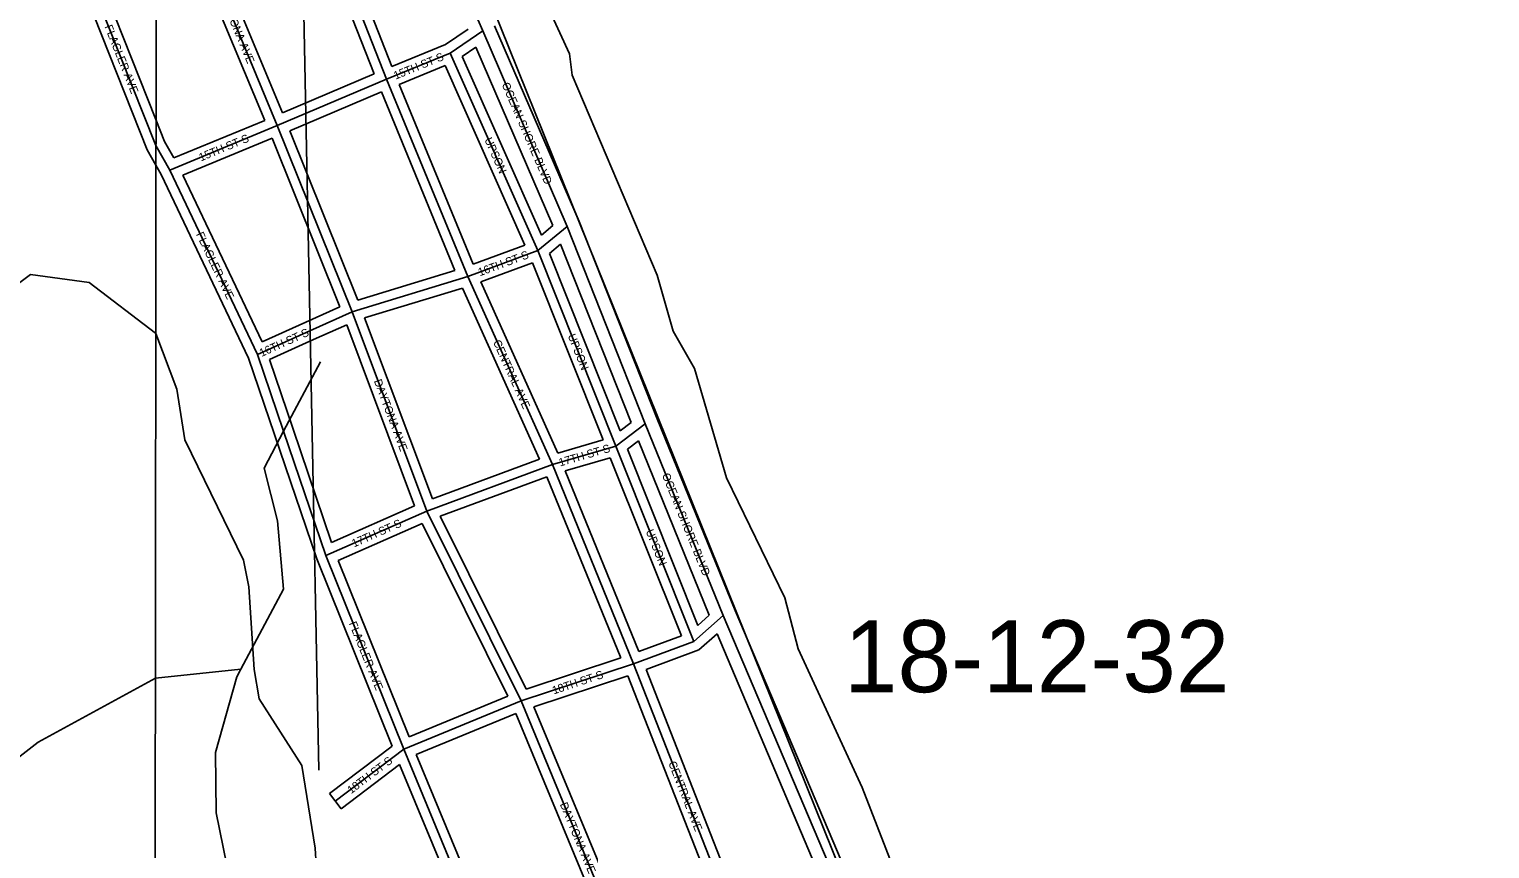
# Model space of a CAD drawing. Extents: x 457167 to 656239, y 1787309 to 1969297.
# Drawn here: x 616065 to 620629, y 1864301 to 1866863 of the extents above; entities that cross this region are included whole.
import ezdxf

# ---------------------------------------------------------------- set-up
doc = ezdxf.new("R2010")
doc.units = 0
for name, color, linetype in [('Level 1', 7, 'Continuous'), ('Level 2', 7, 'Continuous'), ('Level 22', 7, 'Continuous'), ('Level 23', 7, 'Continuous'), ('Level 31', 7, 'Continuous'), ('Level 32', 7, 'Continuous'), ('Level 34', 7, 'Continuous'), ('Level 5', 7, 'Continuous'), ('Level 63', 7, 'Continuous'), ('Level 7', 7, 'Continuous'), ('Level 8', 7, 'Continuous')]:
    doc.layers.add(name, color=color, linetype=linetype)

msp = doc.modelspace()

# ---------------------------------------------------------------- linework, layer by layer
at = {"layer": 'Level 1'}
msp.add_line((616913.697, 1867387.866), (616970.306, 1864546.852), dxfattribs=at)
at = {"layer": 'Level 22'}
for p, q in [((617482.428, 1866857.513), (617218.31, 1867468.689)), ((617746.556, 1866246.339), (617482.428, 1866857.513)), ((617990.32, 1865629.371), (617746.556, 1866246.339)), ((618234.11, 1865029.857), (617990.32, 1865629.371)), ((618579.528, 1864214.975), (618234.11, 1865029.857))]:
    msp.add_line(p, q, dxfattribs=at)
at = {"layer": 'Level 23'}
for p, q in [((617783.525, 1866261.626), (617519.146, 1866873.381)), ((617702.03, 1866248.535), (617460.919, 1866806.45)), ((618027.374, 1865644.439), (617783.525, 1866261.626)), ((617945.793, 1865633.208), (617725.69, 1866190.291)), ((618270.939, 1865045.468), (618027.374, 1865644.439)), ((618190.389, 1865031.181), (617969.04, 1865575.51)), ((618616.635, 1864229.925), (618270.939, 1865045.468)), ((618533.15, 1864221.888), (618214.888, 1864972.71))]:
    msp.add_line(p, q, dxfattribs=at)
at = {"layer": 'Level 31'}
for p, q in [((617181.87, 1866706.557), (616938.133, 1867329.349)), ((616840.583, 1866561.464), (616576.496, 1867195.916)), ((616461.195, 1866498.959), (616238.403, 1867059.917)), ((617482.428, 1866857.513), (617380.525, 1866787.801)), ((617380.525, 1866787.801), (617181.87, 1866706.557)), ((617380.525, 1866787.801), (617654.829, 1866170.799)), ((617181.87, 1866706.557), (616840.583, 1866561.464)), ((617435.805, 1866089.573), (617181.87, 1866706.557)), ((616840.583, 1866561.464), (616504.39, 1866422.186)), ((617074.183, 1865979.408), (616840.583, 1866561.464)), ((616461.213, 1866498.928), (616461.195, 1866498.959)), ((616504.39, 1866422.186), (616461.213, 1866498.928)), ((616778.726, 1865845.904), (616504.39, 1866422.186)), ((617746.556, 1866246.339), (617654.829, 1866170.799)), ((617654.829, 1866170.799), (617435.805, 1866089.573)), ((617654.829, 1866170.799), (617898.598, 1865559.647)), ((617435.805, 1866089.573), (617074.183, 1865979.408)), ((617699.961, 1865501.671), (617435.805, 1866089.573)), ((617074.183, 1865979.408), (616941.737, 1865919.548)), ((617307.748, 1865356.627), (617074.183, 1865979.408)), ((616941.737, 1865919.548), (616778.726, 1865845.904)), ((616860.257, 1865605.821), (616778.726, 1865845.904)), ((616991.914, 1865217.324), (616860.257, 1865605.821)), ((617990.32, 1865629.371), (617898.598, 1865559.647)), ((617898.598, 1865559.647), (617699.961, 1865501.671)), ((617898.598, 1865559.647), (618142.375, 1864948.498)), ((617699.961, 1865501.671), (617307.748, 1865356.627)), ((617953.908, 1864878.874), (617699.961, 1865501.671)), ((617307.748, 1865356.627), (616991.914, 1865217.324)), ((617602.453, 1864762.875), (617307.748, 1865356.627)), ((617235.685, 1864611.986), (616991.914, 1865217.324)), ((618234.11, 1865029.857), (618142.375, 1864948.498)), ((618142.375, 1864948.498), (617953.908, 1864878.874)), ((617953.908, 1864878.874), (617602.453, 1864762.875)), ((618268.78, 1864075.656), (617953.908, 1864878.874)), ((617602.453, 1864762.875), (617235.685, 1864611.986)), ((617947.841, 1863930.532), (617602.453, 1864762.875)), ((617235.685, 1864611.986), (617021.657, 1864449.306)), ((617575.986, 1863791.282), (617235.685, 1864611.986))]:
    msp.add_line(p, q, dxfattribs=at)
at = {"layer": 'Level 32'}
for p, q in [((617198.705, 1866745.855), (616978.183, 1867309.331)), ((617143.31, 1866722.763), (616920.916, 1867291.019)), ((616856.663, 1866600.898), (616616.203, 1867178.589)), ((616801.337, 1866577.678), (616563.385, 1867149.346)), ((616434.058, 1866486.007), (616210.763, 1867048.233)), ((616461.299, 1866579.97), (616279.102, 1867038.716)), ((617436.67, 1866862.559), (617366.216, 1866814.362)), ((617366.216, 1866814.362), (617198.705, 1866745.855)), ((617460.919, 1866806.45), (617418.091, 1866777.151)), ((617364.937, 1866749.014), (617221.055, 1866690.17)), ((617364.937, 1866749.014), (617614.432, 1866187.814)), ((617418.091, 1866777.151), (617666.213, 1866219.038)), ((617143.31, 1866722.763), (616856.663, 1866600.899)), ((617165.677, 1866667.073), (616879.372, 1866545.356)), ((617395.507, 1866108.658), (617165.677, 1866667.073)), ((617452.525, 1866127.771), (617221.055, 1866690.171)), ((616488.33, 1866511.91), (616461.299, 1866579.97)), ((616801.337, 1866577.677), (616517.489, 1866460.085)), ((616824.039, 1866522.137), (616545.055, 1866406.56)), ((617035.635, 1865994.907), (616824.04, 1866522.136)), ((617091.771, 1866016.127), (616879.372, 1866545.356)), ((616461.147, 1866437.861), (616434.058, 1866486.008)), ((616517.488, 1866460.085), (616488.33, 1866511.909)), ((616477.742, 1866408.367), (616461.147, 1866437.861)), ((616750.884, 1865834.594), (616477.742, 1866408.367)), ((616793.173, 1865885.351), (616545.055, 1866406.559)), ((617702.03, 1866248.535), (617666.213, 1866219.038)), ((617614.432, 1866187.814), (617452.525, 1866127.77)), ((617725.69, 1866190.291), (617690.81, 1866161.566)), ((617690.81, 1866161.566), (617911.848, 1865607.403)), ((617395.508, 1866108.658), (617091.771, 1866016.127)), ((617637.81, 1866132.491), (617476.32, 1866072.601)), ((617637.809, 1866132.49), (617858.501, 1865579.196)), ((617716.623, 1865537.786), (617476.32, 1866072.601)), ((617419.269, 1866053.174), (617113.493, 1865960.021)), ((617659.434, 1865518.669), (617419.269, 1866053.174)), ((617035.635, 1865994.908), (616929.381, 1865946.886)), ((616929.385, 1865946.888), (616793.173, 1865885.351)), ((617057.343, 1865938.874), (616954.093, 1865892.21)), ((617269.702, 1865372.635), (617057.343, 1865938.874)), ((617325.35, 1865395.123), (617113.494, 1865960.021)), ((616954.089, 1865892.208), (616815.887, 1865829.771)), ((616831.85, 1865596.175), (616750.883, 1865834.594)), ((616888.665, 1865615.467), (616815.887, 1865829.771)), ((617009.804, 1865258.003), (616888.67, 1865615.45)), ((617945.794, 1865633.207), (617911.848, 1865607.403)), ((616963.77, 1865206.897), (616831.844, 1865596.192)), ((617858.501, 1865579.196), (617716.622, 1865537.786)), ((617969.04, 1865575.51), (617934.915, 1865549.57)), ((617659.434, 1865518.67), (617325.35, 1865395.123)), ((617880.832, 1865523.209), (617740.301, 1865482.192)), ((617880.832, 1865523.209), (618103.104, 1864965.972)), ((617934.916, 1865549.57), (618154.418, 1864999.277)), ((617970.73, 1864917.07), (617740.301, 1865482.193)), ((617683.14, 1865463.464), (617349.46, 1865340.066)), ((617913.997, 1864897.293), (617683.14, 1865463.464)), ((617269.702, 1865372.636), (617009.804, 1865258.003)), ((617617.757, 1864799.518), (617349.46, 1865340.066)), ((617293.621, 1865317.607), (617030.59, 1865201.593)), ((617561.268, 1864778.371), (617293.621, 1865317.606)), ((617199.302, 1864622.016), (616963.77, 1865206.897)), ((617252.222, 1864651.23), (617030.59, 1865201.593)), ((618190.389, 1865031.181), (618154.418, 1864999.278)), ((618103.104, 1864965.972), (617970.73, 1864917.07)), ((618214.887, 1864972.71), (618158.06, 1864922.311)), ((618158.061, 1864922.311), (617993.005, 1864861.335)), ((617913.997, 1864897.293), (617617.756, 1864799.518)), ((617936.342, 1864841.483), (617642.551, 1864744.516)), ((618230.445, 1864091.246), (617936.341, 1864841.483)), ((618286.683, 1864112.182), (617993.005, 1864861.335)), ((617561.267, 1864778.371), (617252.222, 1864651.229)), ((617963.685, 1863970.621), (617642.55, 1864744.516)), ((617586.206, 1864723.751), (617274.92, 1864595.687)), ((617908.223, 1863947.731), (617586.206, 1864723.751)), ((617199.303, 1864622.016), (617003.502, 1864473.189)), ((617222.87, 1864564.563), (617039.81, 1864425.421)), ((617536.884, 1863807.258), (617222.87, 1864564.563)), ((617592.6, 1863829.538), (617274.92, 1864595.686)), ((617039.81, 1864425.421), (617003.502, 1864473.189))]:
    msp.add_line(p, q, dxfattribs=at)
at = {"layer": 'Level 5'}
for p, q in [((616860.257, 1865605.821), (616975.05, 1865822.788)), ((616859.419, 1865112.739), (616726.448, 1864861.975)), ((616459.417, 1864833.896), (616459.436, 1864833.897)), ((616459.436, 1864833.897), (616726.448, 1864861.975))]:
    msp.add_line(p, q, dxfattribs=at)
for points in [[(617512.271, 1867311.531), (617753.467, 1866786.084), (617761.707, 1866719.392), (618027.815, 1866093.874), (618077.636, 1865918.751), (618144.228, 1865801.97), (618243.9, 1865460.085), (618426.875, 1865084.76), (618468.397, 1864926.308), (618668.012, 1864492.621), (618917.409, 1863850.463), (619117.024, 1863408.417), (619432.992, 1862624.476), (619574.345, 1862307.531), (619707.24, 1861823.895), (619898.445, 1861331.858), (620297.605, 1860414.445), (620430.569, 1860030.81), (620613.533, 1859605.464), (621220.39, 1858012.611)], [(616859.419, 1865112.739), (616841.504, 1865325.846), (616799.353, 1865490.614), (616860.257, 1865605.821)], [(615266.401, 1864018.838), (615466.85, 1864268.432), (615976.017, 1864542.784), (616092.91, 1864634.292), (616459.417, 1864833.896)], [(616726.448, 1864861.975), (616713.694, 1864838.352), (616647.249, 1864601.699), (616649.276, 1864413.336), (616682.517, 1864249.303)]]:
    msp.add_lwpolyline(points, dxfattribs=at)
at = {"layer": 'Level 63'}
for points in [[(576611.219, 1832825.663), (616425.226, 1832761.92), (616473.71, 1878215.526), (576708.29, 1878279.4), (576611.219, 1832825.663)], [(616425.226, 1832761.92), (656239.136, 1832740.786), (656239.03, 1878194.373), (616473.71, 1878215.526), (616425.226, 1832761.92)]]:
    msp.add_lwpolyline(points, dxfattribs=at)
at = {"layer": 'Level 7'}
for points in [[(615174.558, 1863962.786), (614833.231, 1864396.641), (614733.449, 1864638.525), (614708.736, 1864938.66), (614783.956, 1865113.622), (614925.867, 1865296.896), (615451.283, 1865521.382), (615609.835, 1865662.936), (615801.835, 1865896.16), (616068.788, 1866095.935), (616252.15, 1866070.765), (616460.395, 1865912.143), (616460.586, 1865911.639)], [(616460.586, 1865911.639), (616526.896, 1865737.021), (616551.737, 1865578.599), (616734.742, 1865203.264), (616751.323, 1865119.872), (616767.735, 1864861.448)], [(616958.88, 1864302.681), (616917.458, 1864561.174), (616784.305, 1864769.717), (616767.735, 1864861.448)], [(616565.344, 1862677.533), (616799.015, 1862927.358), (616915.926, 1863110.661), (616966.135, 1863302.325), (616983.433, 1863885.874), (616958.88, 1864302.681)]]:
    msp.add_lwpolyline(points, dxfattribs=at)
at = {"layer": 'Level 8'}
msp.add_lwpolyline([(616745.512, 1868837.671), (619996.599, 1860769.559), (621520.639, 1856869.505), (622094.654, 1855490.486)], dxfattribs=at)

# ---------------------------------------------------------------- texts
at = {"layer": 'Level 2'}
msp.add_text('18-12-32', height=225, dxfattribs=at).set_placement((618611.273, 1864790.351))
at = {"layer": 'Level 34'}
for s, height, rotation, p in [('DAYTONA AVE', 25, 292.598878, (616656.151, 1866972.024)), ('FLAGLER AVE', 25, 291.660786, (616300.166, 1866870.544)), ('15TH ST S', 25, 22.243133, (617210.279, 1866704.671)), ('OCEAN SHORE BLVD', 25, 293.372053, (617541.17, 1866690.08)), ('15TH ST S', 25, 22.502828, (616601.761, 1866448.996)), ('UPSON', 25, 293.968461, (617487.063, 1866517.393)), ('FLAGLER AVE', 25, 295.456186, (616586.003, 1866221.666)), ('16TH ST S', 25, 20.347103, (617473.474, 1866090.211)), ('16TH ST S', 25, 24.312039, (616791.324, 1865837.879)), ('CENTRAL AVE', 24.99916, 294.19515, (617514.079, 1865884.871)), ('UPSON', 25, 291.745228, (617747.6, 1865904.474)), ('DAYTONA AVE', 25, 290.557578, (617141.935, 1865763.158)), ('17TH ST S', 25, 16.270592, (617724.172, 1865495.717)), ('OCEAN SHORE BLVD', 25, 292.128694, (618041.909, 1865469.327)), ('17TH ST S', 25, 23.800156, (617079.95, 1865242.493)), ('UPSON', 25, 291.745942, (617991.372, 1865293.323)), ('FLAGLER AVE', 25, 291.934472, (617063.732, 1865005.523)), ('18TH ST S', 25, 18.265353, (617704.484, 1864783.387)), ('18TH ST S', 25, 37.237914, (617071.165, 1864471.236)), ('CENTRAL AVE', 25, 291.405628, (618061.945, 1864569.031)), ('DAYTONA AVE', 25, 292.536175, (617722.86, 1864440.094))]:
    msp.add_text(s, height=height, rotation=rotation, dxfattribs=at).set_placement(p)

doc.saveas('drawing.dxf')
